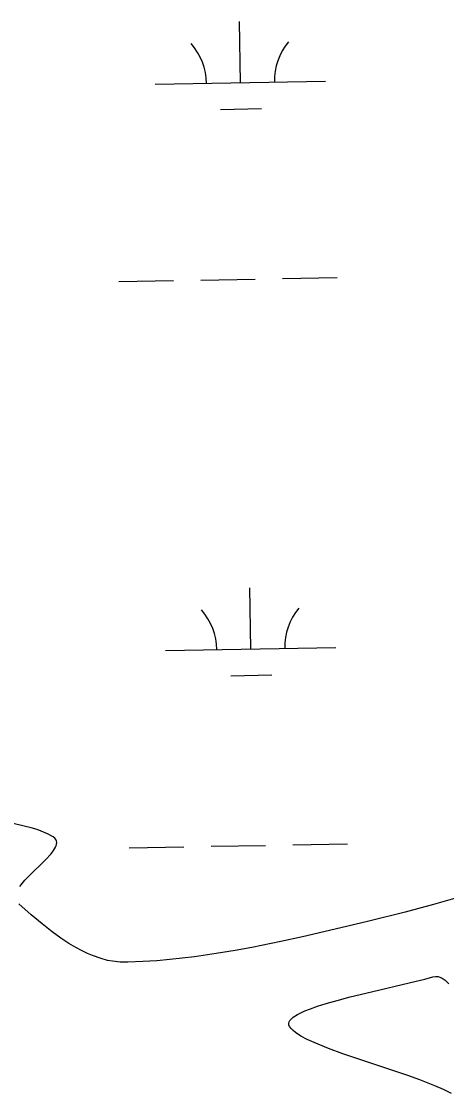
# Model space of a CAD drawing. Extents: x 3925854 to 3964121, y 224593 to 250589.
# Drawn here: x 3946367 to 3946616, y 231758 to 232388 of the extents above; entities that cross this region are included whole.
import ezdxf

# ---------------------------------------------------------------- set-up
doc = ezdxf.new("R2010")
doc.units = 0
doc.layers.add('V-SITE-VEGE', color=7, linetype='Continuous')
doc.layers.add('V-WETL-SWMP', color=7, linetype='Continuous')

msp = doc.modelspace()

# ---------------------------------------------------------------- linework, layer by layer
at = {"layer": 'V-SITE-VEGE'}
for points in [[(3946365.542, 231880.031), (3946366.851, 231881.729), (3946368.573, 231883.707), (3946370.769, 231886.007), (3946380.683, 231895.604), (3946383.992, 231899.223), (3946385.414, 231901.107), (3946386.518, 231903.009), (3946386.894, 231903.943), (3946387.13, 231904.867), (3946387.196, 231905.78), (3946387.06, 231906.669), (3946386.688, 231907.534), (3946386.034, 231908.361), (3946385.059, 231909.141), (3946381.731, 231911.029), (3946378.166, 231912.574), (3946375.686, 231913.448), (3946372.284, 231914.464), (3946358.429, 231917.786)], [(3946569.552, 231859.461), (3946550.567, 231854.871), (3946531.5, 231850.448), (3946518.757, 231847.66), (3946501.74, 231844.23), (3946492.008, 231842.45), (3946480.883, 231840.607), (3946468.169, 231838.782), (3946453.655, 231837.117), (3946445.922, 231836.431), (3946437.681, 231835.872), (3946428.901, 231835.477), (3946424.408, 231835.557), (3946419.98, 231836.062), (3946417.062, 231836.624), (3946413.215, 231837.629), (3946408.163, 231839.392), (3946405.312, 231840.601), (3946402.091, 231842.143), (3946398.449, 231844.099), (3946394.345, 231846.558), (3946389.725, 231849.622), (3946384.535, 231853.401), (3946378.719, 231857.98), (3946372.216, 231863.43), (3946364.967, 231869.74)], [(3946620.682, 231872.963), (3946608.345, 231869.439), (3946591.789, 231865.021), (3946569.552, 231859.461)], [(3946525.139, 231802.492), (3946525.941, 231803.161), (3946528.481, 231804.8), (3946530.394, 231805.793), (3946532.89, 231806.919), (3946536.11, 231808.201), (3946540.21, 231809.649), (3946545.367, 231811.284), (3946551.746, 231813.117), (3946559.488, 231815.158), (3946568.648, 231817.411), (3946598.254, 231824.34), (3946603.354, 231825.632), (3946607.913, 231826.912), (3946609.516, 231827.186), (3946611.081, 231827.055), (3946612.103, 231826.758), (3946613.444, 231826.123), (3946615.199, 231824.891), (3946617.311, 231822.857)], [(3946618.871, 231758.386), (3946614.214, 231760.678), (3946609.08, 231762.934), (3946600.331, 231766.383), (3946593.196, 231768.966), (3946555.119, 231781.77), (3946546.712, 231784.826), (3946538.233, 231788.289), (3946534.191, 231790.193), (3946530.51, 231792.186), (3946527.303, 231794.316), (3946525.943, 231795.434), (3946524.792, 231796.591), (3946523.885, 231797.787), (3946523.457, 231798.779), (3946523.42, 231799.772), (3946523.598, 231800.433), (3946524.082, 231801.316), (3946525.139, 231802.492)]]:
    msp.add_lwpolyline(points, dxfattribs=at)
at = {"layer": 'V-WETL-SWMP'}
for p, q in [((3946495.071, 232352.091), (3946494.416, 232388.085)), ((3946445.079, 232351.182), (3946545.062, 232353)), ((3946483.353, 232336.444), (3946507.349, 232336.88)), ((3946423.773, 232235.343), (3946455.768, 232235.925)), ((3946471.765, 232236.216), (3946503.76, 232236.797)), ((3946519.757, 232237.088), (3946551.752, 232237.67)), ((3946501.119, 232019.471), (3946500.464, 232055.465)), ((3946451.127, 232018.562), (3946551.11, 232020.38)), ((3946489.401, 232003.824), (3946513.397, 232004.26)), ((3946429.821, 231902.723), (3946461.816, 231903.305)), ((3946477.813, 231903.596), (3946509.808, 231904.177)), ((3946525.805, 231904.468), (3946557.8, 231905.05))]:
    msp.add_line(p, q, dxfattribs=at)
for centre, start, end in [((3946439.828, 232351.561), 0.269879, 41.813537), ((3946550.296, 232353.57), 140.269876, 181.813534), ((3946445.876, 232018.941), 0.269879, 41.813537), ((3946556.344, 232020.95), 140.269876, 181.813534)]:
    msp.add_arc(centre, 35.246, start, end, dxfattribs=at)

doc.saveas('drawing.dxf')
